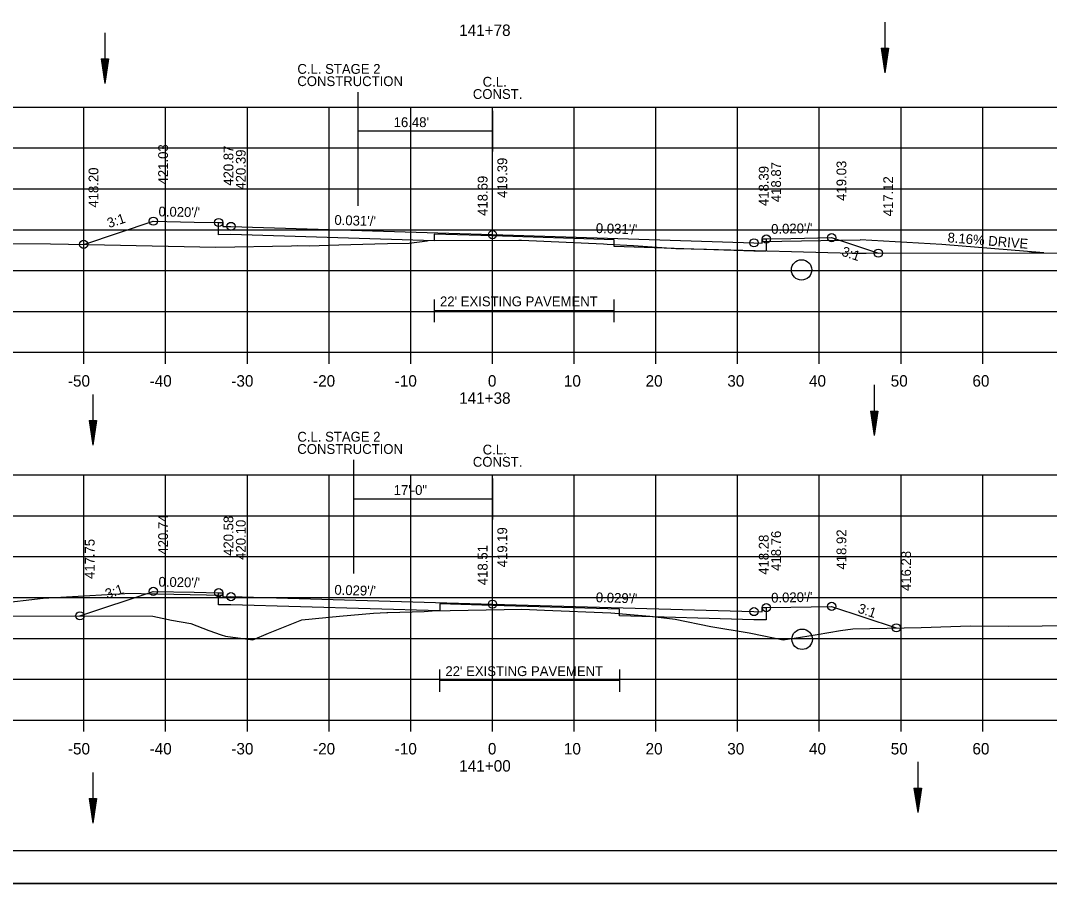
# Model space of a CAD drawing. Extents: x 1538688 to 1540766, y 656250 to 671912.
# Drawn here: x 1538800.4 to 1538926.3, y 662311.4 to 662416.9 of the extents above; entities that cross this region are included whole.
import ezdxf

# ---------------------------------------------------------------- set-up
doc = ezdxf.new("R2010")
doc.units = 0
for name, color, linetype in [('15', 7, 'Continuous'), ('16', 7, 'Continuous'), ('18', 7, 'Continuous'), ('20', 7, 'Continuous'), ('22', 7, 'Continuous'), ('26', 7, 'Continuous'), ('39', 7, 'Continuous'), ('41', 7, 'Continuous'), ('42', 7, 'Continuous'), ('7', 7, 'Continuous'), ('Borings', 7, 'Continuous'), ('Default', 7, 'Continuous'), ('Horizontal Alignment', 7, 'Continuous'), ('RipRap', 7, 'Continuous'), ('Wall Heights', 7, 'Continuous')]:
    doc.layers.add(name, color=color, linetype=linetype)

msp = doc.modelspace()

# ---------------------------------------------------------------- linework, layer by layer
at = {"layer": '15'}
for p, q in [((1538905.77, 662413.54), (1538906.22, 662410.54)), ((1538905.77, 662413.54), (1538906.67, 662413.54)), ((1538905.84, 662413.54), (1538906.22, 662411.04)), ((1538905.92, 662413.54), (1538906.22, 662411.55)), ((1538905.99, 662413.54), (1538906.22, 662412.05)), ((1538906.07, 662413.54), (1538906.22, 662412.56)), ((1538906.15, 662413.54), (1538906.22, 662413.06)), ((1538906.67, 662413.54), (1538906.22, 662410.54)), ((1538906.36, 662413.54), (1538906.22, 662412.56)), ((1538906.51, 662413.54), (1538906.22, 662411.55)), ((1538906.59, 662413.54), (1538906.22, 662411.04)), ((1538906.44, 662413.54), (1538906.22, 662412.05)), ((1538906.29, 662413.54), (1538906.22, 662413.06)), ((1538810.29, 662412.24), (1538810.74, 662409.24)), ((1538810.29, 662412.24), (1538811.19, 662412.24)), ((1538810.36, 662412.24), (1538810.74, 662409.75)), ((1538810.44, 662412.24), (1538810.74, 662410.26)), ((1538810.51, 662412.24), (1538810.74, 662410.76)), ((1538810.59, 662412.24), (1538810.74, 662411.27)), ((1538810.67, 662412.24), (1538810.74, 662411.77)), ((1538811.19, 662412.24), (1538810.74, 662409.24)), ((1538810.88, 662412.24), (1538810.74, 662411.27)), ((1538811.04, 662412.24), (1538810.74, 662410.26)), ((1538811.11, 662412.24), (1538810.74, 662409.75)), ((1538810.96, 662412.24), (1538810.74, 662410.76)), ((1538810.81, 662412.24), (1538810.74, 662411.77)), ((1538904.43, 662369.15), (1538904.88, 662366.15)), ((1538904.43, 662369.15), (1538905.33, 662369.15)), ((1538904.5, 662369.15), (1538904.88, 662366.65)), ((1538904.58, 662369.15), (1538904.88, 662367.17)), ((1538904.66, 662369.15), (1538904.88, 662367.67)), ((1538904.73, 662369.15), (1538904.88, 662368.18)), ((1538904.81, 662369.15), (1538904.88, 662368.68)), ((1538905.33, 662369.15), (1538904.88, 662366.15)), ((1538905.03, 662369.15), (1538904.88, 662368.18)), ((1538905.18, 662369.15), (1538904.88, 662367.17)), ((1538905.25, 662369.15), (1538904.88, 662366.65)), ((1538905.1, 662369.15), (1538904.88, 662367.67)), ((1538904.95, 662369.15), (1538904.88, 662368.68)), ((1538808.82, 662367.99), (1538809.27, 662364.99)), ((1538808.82, 662367.99), (1538809.72, 662367.99)), ((1538808.89, 662367.99), (1538809.27, 662365.49)), ((1538808.97, 662367.99), (1538809.27, 662366.01)), ((1538809.04, 662367.99), (1538809.27, 662366.51)), ((1538809.12, 662367.99), (1538809.27, 662367.02)), ((1538809.2, 662367.99), (1538809.27, 662367.52)), ((1538809.72, 662367.99), (1538809.27, 662364.99)), ((1538809.41, 662367.99), (1538809.27, 662367.02)), ((1538809.57, 662367.99), (1538809.27, 662366.01)), ((1538809.64, 662367.99), (1538809.27, 662365.49)), ((1538809.49, 662367.99), (1538809.27, 662366.51)), ((1538809.34, 662367.99), (1538809.27, 662367.52)), ((1538909.77, 662323.03), (1538910.22, 662320.03)), ((1538909.77, 662323.03), (1538910.67, 662323.03)), ((1538909.85, 662323.03), (1538910.22, 662320.53)), ((1538909.93, 662323.03), (1538910.22, 662321.05)), ((1538910, 662323.03), (1538910.22, 662321.55)), ((1538910.08, 662323.03), (1538910.22, 662322.06)), ((1538910.15, 662323.03), (1538910.22, 662322.56)), ((1538910.67, 662323.03), (1538910.22, 662320.03)), ((1538910.37, 662323.03), (1538910.22, 662322.06)), ((1538910.52, 662323.03), (1538910.22, 662321.05)), ((1538910.6, 662323.03), (1538910.22, 662320.53)), ((1538910.45, 662323.03), (1538910.22, 662321.55)), ((1538910.3, 662323.03), (1538910.22, 662322.56)), ((1538808.82, 662321.74), (1538809.27, 662318.74)), ((1538808.82, 662321.74), (1538809.72, 662321.74)), ((1538808.89, 662321.74), (1538809.27, 662319.24)), ((1538808.97, 662321.74), (1538809.27, 662319.75)), ((1538809.04, 662321.74), (1538809.27, 662320.25)), ((1538809.12, 662321.74), (1538809.27, 662320.76)), ((1538809.2, 662321.74), (1538809.27, 662321.26)), ((1538809.72, 662321.74), (1538809.27, 662318.74)), ((1538809.41, 662321.74), (1538809.27, 662320.76)), ((1538809.57, 662321.74), (1538809.27, 662319.75)), ((1538809.64, 662321.74), (1538809.27, 662319.24)), ((1538809.49, 662321.74), (1538809.27, 662320.25)), ((1538809.34, 662321.74), (1538809.27, 662321.26))]:
    msp.add_line(p, q, dxfattribs=at)
at = {"layer": '16'}
for p, q in [((1538891.19, 662389.88), (1538903.19, 662390.12)), ((1538913.17, 662389.53), (1538903.19, 662390.12)), ((1538925.68, 662388.51), (1538913.17, 662389.53)), ((1538783, 662343.98), (1538803.2, 662346.24)), ((1538803.2, 662346.24), (1538813.18, 662346.84)), ((1538825.18, 662346.6), (1538813.18, 662346.84))]:
    msp.add_line(p, q, dxfattribs=at)
at = {"layer": '18'}
for points in [[(1538782.56, 662389.66), (1538804.11, 662389.63), (1538810.71, 662389.48), (1538824.32, 662389.2), (1538833.6, 662389.35), (1538834.29, 662389.42), (1538835.8, 662389.36), (1538839.37, 662389.48), (1538843.79, 662389.62), (1538845.33, 662389.65), (1538847.99, 662389.7), (1538850.18, 662389.98), (1538850.3, 662390), (1538861.42, 662390.05), (1538861.58, 662390.05), (1538861.73, 662390.04), (1538871.79, 662389.63), (1538872.2, 662389.58), (1538875.46, 662389.4), (1538880.62, 662389.05), (1538884.36, 662388.94), (1538902.21, 662388.46), (1538903.9, 662388.46), (1538923.85, 662388.51), (1538925.5, 662388.51), (1538927.86, 662388.47)], [(1538792.62, 662344.05), (1538807.07, 662344.1), (1538816.6, 662344.06), (1538818.89, 662343.57), (1538821.28, 662343.15), (1538823.47, 662342.31), (1538824.98, 662341.77), (1538825.49, 662341.62), (1538828.87, 662341.16), (1538830.78, 662341.96), (1538834.86, 662343.62), (1538839.47, 662344.06), (1538843.61, 662344.43), (1538845.27, 662344.5), (1538845.39, 662344.51), (1538849.83, 662344.63), (1538850.81, 662344.72), (1538859.6, 662344.88), (1538861.78, 662344.9), (1538864.56, 662344.79), (1538872.67, 662344.46), (1538877.44, 662344.04), (1538880.56, 662343.69), (1538884.92, 662342.8), (1538889.58, 662342), (1538891.41, 662341.65), (1538893.75, 662341.16), (1538895.9, 662341.49), (1538897.91, 662341.82), (1538900.76, 662342.29), (1538902.3, 662342.52), (1538910.65, 662342.68), (1538916.69, 662342.86), (1538921.28, 662342.85), (1538929.62, 662342.91)]]:
    msp.add_lwpolyline(points, dxfattribs=at)
at = {"layer": '20'}
for points in [[(1538808.15, 662389.54), (1538816.67, 662392.38), (1538821.67, 662392.28), (1538824.67, 662392.22), (1538825.17, 662392.22), (1538825.18, 662391.72), (1538826.18, 662391.74), (1538858.18, 662390.74), (1538890.18, 662389.73), (1538891.18, 662389.71), (1538891.19, 662390.21), (1538891.69, 662390.21), (1538894.69, 662390.27), (1538899.69, 662390.37), (1538905.41, 662388.47)], [(1538807.69, 662344.1), (1538816.67, 662347.09), (1538821.67, 662346.99), (1538824.67, 662346.93), (1538825.17, 662346.93), (1538825.18, 662346.43), (1538826.18, 662346.45), (1538858.18, 662345.53), (1538890.18, 662344.62), (1538891.18, 662344.6), (1538891.19, 662345.1), (1538891.69, 662345.1), (1538894.69, 662345.16), (1538899.69, 662345.26), (1538907.6, 662342.63)]]:
    msp.add_lwpolyline(points, dxfattribs=at)
at = {"layer": '22'}
for p, q in [((1538718.18, 662406.34), (1538998.18, 662406.34)), ((1538808.18, 662376.34), (1538808.18, 662406.34)), ((1538818.18, 662376.34), (1538818.18, 662406.34)), ((1538828.18, 662376.34), (1538828.18, 662406.34)), ((1538838.18, 662376.34), (1538838.18, 662406.34)), ((1538848.18, 662376.34), (1538848.18, 662406.34)), ((1538858.18, 662376.34), (1538858.18, 662406.34)), ((1538868.18, 662376.34), (1538868.18, 662406.34)), ((1538878.18, 662376.34), (1538878.18, 662406.34)), ((1538888.18, 662376.34), (1538888.18, 662406.34)), ((1538898.18, 662376.34), (1538898.18, 662406.34)), ((1538908.18, 662376.34), (1538908.18, 662406.34)), ((1538918.18, 662376.34), (1538918.18, 662406.34)), ((1538718.18, 662401.34), (1538998.18, 662401.34)), ((1538718.18, 662396.34), (1538998.18, 662396.34)), ((1538718.18, 662391.34), (1538998.18, 662391.34)), ((1538718.18, 662386.34), (1538998.18, 662386.34)), ((1538718.18, 662381.34), (1538998.18, 662381.34)), ((1538718.18, 662376.34), (1538998.18, 662376.34)), ((1538718.18, 662361.34), (1538998.18, 662361.34)), ((1538808.18, 662331.34), (1538808.18, 662361.34)), ((1538818.18, 662331.34), (1538818.18, 662361.34)), ((1538828.18, 662331.34), (1538828.18, 662361.34)), ((1538838.18, 662331.34), (1538838.18, 662361.34)), ((1538848.18, 662331.34), (1538848.18, 662361.34)), ((1538858.18, 662331.34), (1538858.18, 662361.34)), ((1538868.18, 662331.34), (1538868.18, 662361.34)), ((1538878.18, 662331.34), (1538878.18, 662361.34)), ((1538888.18, 662331.34), (1538888.18, 662361.34)), ((1538898.18, 662331.34), (1538898.18, 662361.34)), ((1538908.18, 662331.34), (1538908.18, 662361.34)), ((1538918.18, 662331.34), (1538918.18, 662361.34)), ((1538718.18, 662356.34), (1538998.18, 662356.34)), ((1538718.18, 662351.34), (1538998.18, 662351.34)), ((1538718.18, 662346.34), (1538998.18, 662346.34)), ((1538718.18, 662341.34), (1538998.18, 662341.34)), ((1538718.18, 662336.34), (1538998.18, 662336.34)), ((1538718.18, 662331.34), (1538998.18, 662331.34))]:
    msp.add_line(p, q, dxfattribs=at)
at = {"layer": '26'}
msp.add_line((1538687.78, 662311.37), (1539021.11, 662311.37), dxfattribs=at)
msp.add_lwpolyline([(1538687.77, 662524.7), (1539021.11, 662524.7), (1539021.11, 662311.36), (1538687.77, 662311.36)], close=True, dxfattribs=at)
for centre in [(1538816.67, 662392.38), (1538824.67, 662392.22), (1538826.18, 662391.74), (1538858.18, 662390.74), (1538890.18, 662389.73), (1538891.69, 662390.21), (1538899.69, 662390.37), (1538808.15, 662389.54), (1538905.41, 662388.47), (1538816.67, 662347.09), (1538824.67, 662346.93), (1538826.18, 662346.45), (1538858.18, 662345.53), (1538890.18, 662344.62), (1538891.69, 662345.1), (1538899.69, 662345.26), (1538807.69, 662344.1), (1538907.6, 662342.63)]:
    msp.add_circle(centre, 0.5, dxfattribs=at)
at = {"layer": '39'}
for p, q in [((1538906.22, 662416.72), (1538906.22, 662410.54)), ((1538810.74, 662415.43), (1538810.74, 662409.24)), ((1538904.88, 662372.34), (1538904.88, 662366.15)), ((1538809.27, 662371.18), (1538809.27, 662364.99)), ((1538910.22, 662326.22), (1538910.22, 662320.03)), ((1538809.27, 662324.92), (1538809.27, 662318.74))]:
    msp.add_line(p, q, dxfattribs=at)
for centre in [(1538896.01, 662386.42), (1538896.08, 662341.23)]:
    msp.add_circle(centre, 1.25, dxfattribs=at)
at = {"layer": '7'}
for p, q in [((1538851.05, 662382.79), (1538851.05, 662380.04)), ((1538873.05, 662382.79), (1538873.05, 662380.04)), ((1538873.05, 662381.41), (1538851.05, 662381.41)), ((1538851.71, 662337.54), (1538851.71, 662334.8)), ((1538873.71, 662337.54), (1538873.71, 662334.8)), ((1538873.71, 662336.17), (1538851.71, 662336.17))]:
    msp.add_line(p, q, dxfattribs=at)
at = {"layer": 'Borings'}
for p, q in [((1538718.18, 662376.34), (1538998.18, 662376.34)), ((1538808.18, 662374.94), (1538808.18, 662376.34)), ((1538818.18, 662374.94), (1538818.18, 662376.34)), ((1538828.18, 662374.94), (1538828.18, 662376.34)), ((1538838.18, 662374.94), (1538838.18, 662376.34)), ((1538848.18, 662374.94), (1538848.18, 662376.34)), ((1538858.18, 662374.94), (1538858.18, 662376.34)), ((1538868.18, 662374.94), (1538868.18, 662376.34)), ((1538878.18, 662374.94), (1538878.18, 662376.34)), ((1538888.18, 662374.94), (1538888.18, 662376.34)), ((1538898.18, 662374.94), (1538898.18, 662376.34)), ((1538908.18, 662374.94), (1538908.18, 662376.34)), ((1538918.18, 662374.94), (1538918.18, 662376.34)), ((1538718.18, 662331.34), (1538998.18, 662331.34)), ((1538808.18, 662329.94), (1538808.18, 662331.34)), ((1538818.18, 662329.94), (1538818.18, 662331.34)), ((1538828.18, 662329.94), (1538828.18, 662331.34)), ((1538838.18, 662329.94), (1538838.18, 662331.34)), ((1538848.18, 662329.94), (1538848.18, 662331.34)), ((1538858.18, 662329.94), (1538858.18, 662331.34)), ((1538868.18, 662329.94), (1538868.18, 662331.34)), ((1538878.18, 662329.94), (1538878.18, 662331.34)), ((1538888.18, 662329.94), (1538888.18, 662331.34)), ((1538898.18, 662329.94), (1538898.18, 662331.34)), ((1538908.18, 662329.94), (1538908.18, 662331.34)), ((1538918.18, 662329.94), (1538918.18, 662331.34))]:
    msp.add_line(p, q, dxfattribs=at)
at = {"layer": 'Default'}
for p, q in [((1538841.7, 662408.18), (1538841.7, 662394.27)), ((1538858.18, 662405.89), (1538858.18, 662400.89)), ((1538858.18, 662403.39), (1538841.7, 662403.39)), ((1538841.17, 662363.18), (1538841.17, 662349.27)), ((1538858.18, 662360.89), (1538858.18, 662355.89)), ((1538858.18, 662358.39), (1538841.17, 662358.39))]:
    msp.add_line(p, q, dxfattribs=at)
at = {"layer": 'RipRap'}
msp.add_line((1539016.36, 662315.34), (1538700.18, 662315.34), dxfattribs=at)
at = {"layer": 'Wall Heights'}
for points in [[(1538891.69, 662390.21), (1538891.69, 662388.71), (1538890.18, 662388.73), (1538873.06, 662389.27), (1538873.06, 662390.1), (1538858.18, 662390.57), (1538851.06, 662390.79), (1538851.06, 662389.96), (1538826.18, 662390.74), (1538824.67, 662390.72), (1538824.67, 662392.22)], [(1538891.69, 662345.1), (1538891.69, 662343.6), (1538890.18, 662343.62), (1538873.72, 662344.09), (1538873.72, 662344.92), (1538858.18, 662345.37), (1538851.72, 662345.55), (1538851.72, 662344.72), (1538826.18, 662345.45), (1538824.67, 662345.43), (1538824.67, 662346.93)]]:
    msp.add_lwpolyline(points, dxfattribs=at)

# ---------------------------------------------------------------- texts
at = {"layer": '16'}
msp.add_text('8.16% DRIVE', height=1.2, rotation=355.3337, dxfattribs=at).set_placement((1538913.84, 662389.81))
at = {"layer": '41'}
for s, p in [('421.03', (1538818.47, 662396.88)), ('420.87', (1538826.47, 662396.72)), ('420.39', (1538827.98, 662396.24)), ('419.39', (1538859.98, 662395.24)), ('418.39', (1538891.98, 662394.23)), ('418.87', (1538893.49, 662394.71)), ('419.03', (1538901.49, 662394.87)), ('418.20', (1538809.95, 662394.04)), ('418.69', (1538857.58, 662393.03)), ('417.12', (1538907.21, 662392.97)), ('420.74', (1538818.47, 662351.59)), ('420.58', (1538826.47, 662351.43)), ('420.10', (1538827.98, 662350.95)), ('419.19', (1538859.98, 662350.03)), ('418.28', (1538891.98, 662349.12)), ('418.76', (1538893.49, 662349.6)), ('418.92', (1538901.49, 662349.76)), ('417.75', (1538809.49, 662348.6)), ('418.51', (1538857.58, 662347.85)), ('416.28', (1538909.4, 662347.13))]:
    msp.add_text(s, height=1.2, rotation=90, dxfattribs=at).set_placement(p)
at = {"layer": '42'}
for s, rotation, p in [("0.020'/'", 358.8542, (1538817.3, 662392.97)), ('3:1', 18.4349, (1538811.25, 662391.53)), ("0.031'/'", 358.2059, (1538838.82, 662391.94)), ("0.031'/'", 358.2059, (1538870.82, 662390.94)), ("0.020'/'", 1.1458, (1538892.3, 662390.83)), ('3:1', 341.5651, (1538900.82, 662388.19)), ("0.020'/'", 358.8542, (1538817.3, 662347.67)), ('3:1', 18.4349, (1538811.02, 662346.17)), ("0.029'/'", 358.3671, (1538838.82, 662346.69)), ("0.029'/'", 358.3671, (1538870.82, 662345.77)), ("0.020'/'", 1.1458, (1538892.3, 662345.71)), ('3:1', 341.5651, (1538902.8, 662344.52))]:
    msp.add_text(s, height=1.2, rotation=rotation, dxfattribs=at).set_placement(p)
at = {"layer": '7'}
for p in [(1538851.76, 662381.97), (1538852.42, 662336.73)]:
    msp.add_text("22' EXISTING PAVEMENT", height=1.2, dxfattribs=at).set_placement(p)
at = {"layer": 'Default'}
for s, p in [('C.L. STAGE 2', (1538834.31, 662410.41)), ('CONSTRUCTION', (1538834.3, 662408.91)), ('C.L.', (1538856.98, 662408.84)), ('CONST.', (1538855.78, 662407.34)), ("16.48'", (1538846.09, 662403.89)), ('C.L. STAGE 2', (1538834.31, 662365.41)), ('CONSTRUCTION', (1538834.3, 662363.91)), ('C.L.', (1538856.98, 662363.84)), ('CONST.', (1538855.78, 662362.34)), ('17\'-0"', (1538846.09, 662358.89))]:
    msp.add_text(s, height=1.2, dxfattribs=at).set_placement(p)
at = {"layer": 'Horizontal Alignment'}
for s, p in [('141+78', (1538854.1, 662415.04)), ('-50', (1538806.22, 662372.14)), ('-40', (1538816.22, 662372.14)), ('-30', (1538826.22, 662372.14)), ('-20', (1538836.22, 662372.14)), ('-10', (1538846.22, 662372.14)), ('0', (1538857.62, 662372.14)), ('10', (1538866.92, 662372.14)), ('20', (1538876.92, 662372.14)), ('30', (1538886.92, 662372.14)), ('40', (1538896.92, 662372.14)), ('50', (1538906.92, 662372.14)), ('60', (1538916.92, 662372.14)), ('141+38', (1538854.1, 662370.04)), ('-50', (1538806.22, 662327.14)), ('-40', (1538816.22, 662327.14)), ('-30', (1538826.22, 662327.14)), ('-20', (1538836.22, 662327.14)), ('-10', (1538846.22, 662327.14)), ('0', (1538857.62, 662327.14)), ('10', (1538866.92, 662327.14)), ('20', (1538876.92, 662327.14)), ('30', (1538886.92, 662327.14)), ('40', (1538896.92, 662327.14)), ('50', (1538906.92, 662327.14)), ('60', (1538916.92, 662327.14)), ('141+00', (1538854.12, 662325.04))]:
    msp.add_text(s, height=1.4, dxfattribs=at).set_placement(p)

doc.saveas('drawing.dxf')
